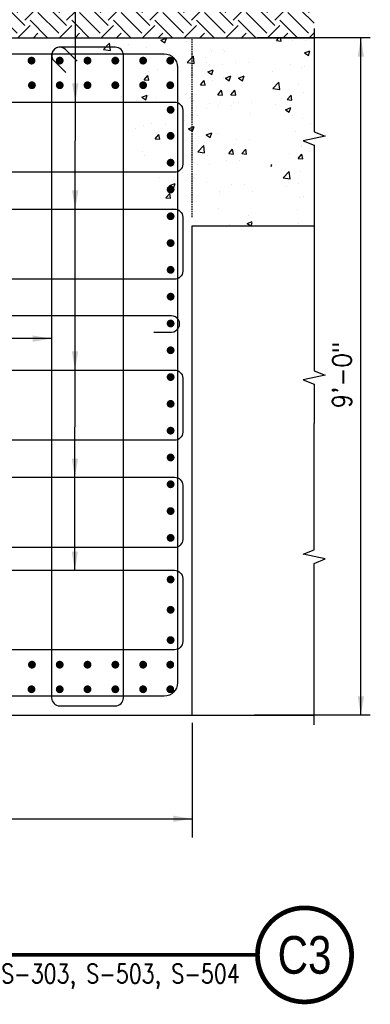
# Model space of a CAD drawing. Header units: inches. Extents: x -9715 to 32893, y -15613 to -1138.
# Tile 272 of 380: x 10541 to 10597, y -10183 to -10026. Entities that reach past the tile are written whole.
import ezdxf
from ezdxf.enums import TextEntityAlignment as Align

# ---------------------------------------------------------------- set-up
doc = ezdxf.new("R2010")
doc.units = ezdxf.units.IN
doc.header["$MEASUREMENT"] = 0
doc.linetypes.add('HIDDEN', pattern=[0.375, 0.25, -0.125])
doc.layers.get('0').update_dxf_attribs({"color": 252})
for name, color, linetype in [('A-ANNO-TITL', 2, 'Continuous'), ('S-ANNO-TEXT', 2, 'Continuous'), ('S1', 2, 'Continuous'), ('S3', 4, 'Continuous'), ('S5', 1, 'Continuous'), ('S6', 1, 'Continuous'), ('S7R', 2, 'Continuous')]:
    doc.layers.add(name, color=color, linetype=linetype)
doc.styles.add('125', font='romans.shx', dxfattribs={"width": 0.8, "height": 2})
doc.styles.add('TEXT', font='romans.shx', dxfattribs={"width": 0.8, "height": 16})
doc.styles.add('Title', font='swiss.ttf', dxfattribs={"width": 0.8})

# ---------------------------------------------------------------- blocks, each defined once
blk = doc.blocks.new('*X239')
at = {"color": 0}
for p, q in [((1242.24, 1943.58), (1246.13, 1947.64)), ((1246.69, 1942.89), (1246.13, 1947.64)), ((1258.1, 1946.53), (1258.1, 1946.53)), ((1278.81, 1949.5), (1282.32, 1950.84)), ((1278.81, 1949.5), (1281.3, 1947.82)), ((1281.3, 1947.82), (1282.32, 1950.84)), ((1289.68, 1950.69), (1289.68, 1950.69)), ((1295.4, 1948.51), (1295.4, 1948.51)), ((1239.16, 1944.04), (1239.16, 1944.04)), ((1242.24, 1943.58), (1246.68, 1942.9)), ((1243.76, 1941.24), (1243.76, 1941.24)), ((1253.72, 1940.8), (1253.72, 1940.8)), ((1269.73, 1944.99), (1269.73, 1944.99)), ((1280.41, 1939.67), (1280.41, 1939.67)), ((1295.6, 1935.31), (1299.49, 1939.37)), ((1295.6, 1935.31), (1300.05, 1934.62)), ((1300.05, 1934.62), (1299.5, 1939.37)), ((1300, 1934.73), (1300, 1934.73)), ((1307.1, 1938.55), (1307.1, 1938.55)), ((1307.98, 1935.11), (1307.98, 1935.11)), ((1269.12, 1928.34), (1269.12, 1928.34)), ((1270.84, 1929.72), (1270.84, 1929.72)), ((1276.52, 1930.97), (1276.52, 1930.97)), ((1289.04, 1932.62), (1289.04, 1932.62)), ((1294.79, 1931.86), (1294.79, 1931.86)), ((1308.66, 1929.37), (1312.16, 1930.71)), ((1308.66, 1929.37), (1311.15, 1927.69)), ((1311.15, 1927.69), (1312.16, 1930.71)), ((1268.13, 1924.2), (1270.54, 1927.07)), ((1268.13, 1924.2), (1271.12, 1923.94)), ((1271.12, 1923.94), (1270.54, 1927.07)), ((1304, 1921.06), (1306.41, 1923.93)), ((1306.99, 1920.8), (1306.41, 1923.93)), ((1311.98, 1923.75), (1311.98, 1923.75)), ((1282.82, 1918.75), (1282.82, 1918.75)), ((1294.18, 1915.22), (1294.18, 1915.22)), ((1294.82, 1915.39), (1294.82, 1915.39)), ((1304, 1921.06), (1306.98, 1920.8)), ((1253.66, 1913.74), (1253.66, 1913.74)), ((1254.53, 1908.53), (1254.53, 1908.53)), ((1263.37, 1911.25), (1263.37, 1911.25)), ((1266.65, 1913.24), (1270.15, 1914.58)), ((1266.65, 1913.24), (1269.14, 1911.56)), ((1268.51, 1911.7), (1268.51, 1911.7)), ((1269.14, 1911.56), (1270.15, 1914.58)), ((1270.68, 1914.12), (1270.68, 1914.12)), ((1275.89, 1912.9), (1275.89, 1912.9)), ((1297.37, 1913), (1297.37, 1913)), ((1281.22, 1907.41), (1281.22, 1907.41)), ((1307.91, 1906.28), (1307.91, 1906.28)), ((1272.76, 1896.24), (1272.76, 1896.24)), ((1293.58, 1898.57), (1293.58, 1898.57)), ((1301.92, 1901.25), (1301.92, 1901.25)), ((1262.73, 1893.18), (1262.73, 1893.18)), ((1267.9, 1895.05), (1267.9, 1895.05)), ((1281.67, 1895.67), (1281.67, 1895.67)), ((1296.49, 1893.11), (1299.99, 1894.45)), ((1296.49, 1893.11), (1298.98, 1891.43)), ((1298.98, 1891.43), (1300, 1894.45)), ((1275.07, 1886.59), (1277.48, 1889.46)), ((1275.07, 1886.59), (1278.06, 1886.33)), ((1278.06, 1886.33), (1277.48, 1889.46)), ((1287.42, 1887.58), (1287.42, 1887.58)), ((1267.3, 1878.41), (1267.3, 1878.41)), ((1292.97, 1881.93), (1292.97, 1881.93)), ((1300.09, 1880.11), (1300.09, 1880.11)), ((1302.23, 1878.33), (1306.12, 1882.39)), ((1302.23, 1878.33), (1306.68, 1877.64)), ((1306.68, 1877.64), (1306.12, 1882.38)), ((1268.52, 1875.95), (1268.52, 1875.95)), ((1299.85, 1871.41), (1299.85, 1871.41)), ((1292.36, 1865.28), (1292.36, 1865.28)), ((1277.68, 1862.03), (1277.68, 1862.03)), ((1286.94, 1860.39), (1286.94, 1860.39)), ((1299.46, 1862.03), (1299.46, 1862.03)), ((1282.67, 1855.43), (1282.67, 1855.43)), ((1284.33, 1856.85), (1287.83, 1858.19)), ((1284.33, 1856.85), (1286.82, 1855.17)), ((1286.82, 1855.17), (1287.83, 1858.19)), ((1288.23, 1855.31), (1288.23, 1855.31)), ((1282.01, 1848.98), (1284.42, 1851.85)), ((1282.01, 1848.98), (1285, 1848.72)), ((1285, 1848.72), (1284.42, 1851.85)), ((1286.3, 1842.31), (1286.3, 1842.31))]:
    blk.add_line(p, q, dxfattribs=at)
blk = doc.blocks.new('*X238')
at = {"color": 0}
for p, q in [((1387.48, 1949.75), (1387.48, 1949.75)), ((1371.01, 1943.41), (1371.01, 1943.41)), ((1371.69, 1942.33), (1371.69, 1942.33)), ((1360.49, 1936.29), (1360.49, 1936.29)), ((1370.3, 1933.76), (1370.3, 1933.76)), ((1387.18, 1935.16), (1387.18, 1935.16)), ((1371.08, 1925.69), (1371.08, 1925.69)), ((1380.52, 1925.36), (1384.02, 1926.71)), ((1380.52, 1925.36), (1383, 1923.68)), ((1383, 1923.68), (1384.02, 1926.7)), ((1375.72, 1914.79), (1378.13, 1917.66)), ((1378.71, 1914.52), (1378.13, 1917.66)), ((1360.24, 1911.26), (1360.24, 1911.26)), ((1370.47, 1909.04), (1370.47, 1909.04)), ((1375.72, 1914.79), (1378.71, 1914.52)), ((1377.44, 1909.61), (1377.44, 1909.61)), ((1388.8, 1909.77), (1388.8, 1909.77)), ((1361.29, 1904.02), (1361.29, 1904.02)), ((1376.28, 1908.12), (1376.28, 1908.12)), ((1368.35, 1889.1), (1371.85, 1890.45)), ((1369.86, 1892.4), (1369.86, 1892.4)), ((1370.84, 1887.43), (1371.85, 1890.45)), ((1375.64, 1890.05), (1375.64, 1890.05)), ((1363.13, 1888.4), (1363.13, 1888.4)), ((1367.49, 1884.2), (1367.49, 1884.2)), ((1368.35, 1889.1), (1370.84, 1887.43)), ((1387.33, 1886.43), (1387.33, 1886.43)), ((1382.66, 1877.18), (1385.07, 1880.05)), ((1382.66, 1877.18), (1385.65, 1876.91)), ((1385.65, 1876.91), (1385.07, 1880.05)), ((1369.26, 1875.75), (1369.26, 1875.75)), ((1381.43, 1872.82), (1381.43, 1872.82)), ((1362.49, 1870.33), (1362.49, 1870.33)), ((1370.15, 1870.45), (1370.15, 1870.45)), ((1368.65, 1859.11), (1368.65, 1859.11)), ((1384.45, 1857.52), (1384.45, 1857.52))]:
    blk.add_line(p, q, dxfattribs=at)
blk = doc.blocks.new('*X246')
at = {"color": 0}
for p, q in [((1962.22, 1958.91), (1952.05, 1969.08)), ((1957.25, 1967.19), (1959.13, 1969.08)), ((1962.22, 1962.22), (1969.08, 1969.08)), ((1983.77, 1953.93), (1970.51, 1967.19)), ((1988.74, 1958.91), (1978.57, 1969.08)), ((1983.77, 1967.19), (1985.65, 1969.08)), ((1988.74, 1962.22), (1995.59, 1969.08)), ((2010.28, 1953.93), (1997.02, 1967.19)), ((2015.25, 1958.91), (2005.08, 1969.08)), ((2010.28, 1967.19), (2012.17, 1969.08)), ((2015.25, 1962.22), (2022.11, 1969.08)), ((2036.8, 1953.93), (2023.54, 1967.19)), ((2041.77, 1958.91), (2031.6, 1969.08)), ((2036.8, 1967.19), (2038.68, 1969.08)), ((2041.77, 1962.22), (2048.63, 1969.08)), ((2063.32, 1953.93), (2050.06, 1967.19)), ((2068.29, 1958.91), (2058.12, 1969.08)), ((2063.32, 1967.19), (2065.2, 1969.08)), ((2068.29, 1962.22), (2075.14, 1969.08)), ((2089.83, 1953.93), (2076.57, 1967.19)), ((2094.8, 1958.91), (2084.63, 1969.08)), ((2089.83, 1967.19), (2091.72, 1969.08)), ((2094.8, 1962.22), (2101.66, 1969.08)), ((2116.35, 1953.93), (2103.09, 1967.19)), ((2121.32, 1958.91), (2111.15, 1969.08)), ((2116.35, 1967.19), (2118.23, 1969.08)), ((2121.32, 1962.22), (2128.18, 1969.08)), ((2142.87, 1953.93), (2129.61, 1967.19)), ((2147.84, 1958.91), (2137.67, 1969.08)), ((2142.87, 1967.19), (2144.75, 1969.08)), ((2147.84, 1962.22), (2154.69, 1969.08)), ((2169.38, 1953.93), (2156.12, 1967.19)), ((2174.35, 1958.91), (2164.18, 1969.08)), ((2169.38, 1967.19), (2171.27, 1969.08)), ((2174.35, 1962.22), (2181.21, 1969.08)), ((2195.9, 1953.93), (2182.64, 1967.19)), ((2200.87, 1958.91), (2190.7, 1969.08)), ((2195.9, 1967.19), (2197.78, 1969.08)), ((2200.87, 1962.22), (2207.73, 1969.08)), ((2222.41, 1953.93), (2209.16, 1967.19)), ((2227.39, 1958.91), (2217.21, 1969.08)), ((2222.41, 1967.19), (2224.3, 1969.08)), ((2227.39, 1962.22), (2234.24, 1969.08)), ((2248.93, 1953.93), (2235.67, 1967.19)), ((2253.9, 1958.91), (2243.73, 1969.08)), ((2248.93, 1967.19), (2250.82, 1969.08)), ((2253.9, 1962.22), (2260.76, 1969.08)), ((2275.45, 1953.93), (2262.19, 1967.19)), ((2280.42, 1958.91), (2270.25, 1969.08)), ((2275.45, 1967.19), (2277.33, 1969.08)), ((2280.42, 1962.22), (2287.28, 1969.08)), ((2301.96, 1953.93), (2288.71, 1967.19)), ((2306.94, 1958.91), (2296.76, 1969.08)), ((2301.96, 1967.19), (2303.85, 1969.08)), ((2306.94, 1962.22), (2312.61, 1967.9)), ((2312.61, 1967.9), (2313.79, 1969.08)), ((2328.48, 1953.93), (2315.22, 1967.19)), ((2333.45, 1958.91), (2323.28, 1969.08)), ((2328.48, 1967.19), (2330.37, 1969.08)), ((2333.45, 1962.22), (2340.31, 1969.08)), ((2355, 1953.93), (2341.74, 1967.19)), ((2359.97, 1958.91), (2349.8, 1969.08)), ((2355, 1967.19), (2356.88, 1969.08)), ((2359.97, 1962.22), (2366.83, 1969.08)), ((2381.51, 1953.93), (2368.26, 1967.19)), ((2386.49, 1958.91), (2376.31, 1969.08)), ((2381.51, 1967.19), (2383.4, 1969.08)), ((2386.49, 1962.22), (2393.34, 1969.08)), ((2408.03, 1953.93), (2394.77, 1967.19)), ((2413, 1958.91), (2402.83, 1969.08)), ((2408.03, 1967.19), (2409.92, 1969.08)), ((2413, 1962.22), (2419.86, 1969.08)), ((2434.55, 1953.93), (2421.29, 1967.19)), ((2439.52, 1958.91), (2429.35, 1969.08)), ((2434.55, 1967.19), (2436.43, 1969.08)), ((2439.52, 1962.22), (2446.38, 1969.08)), ((2461.06, 1953.93), (2447.8, 1967.19)), ((2464.64, 1960.3), (2455.86, 1969.08)), ((2461.06, 1967.19), (2462.95, 1969.08)), ((1957.25, 1953.93), (1951.35, 1959.83)), ((1957.71, 1951.08), (1965.54, 1958.91)), ((1976.68, 1951.08), (1965.54, 1962.22)), ((1984.22, 1951.08), (1992.05, 1958.91)), ((2003.2, 1951.08), (1992.05, 1962.22)), ((2010.74, 1951.08), (2018.57, 1958.91)), ((2029.71, 1951.08), (2018.57, 1962.22)), ((2037.26, 1951.08), (2045.09, 1958.91)), ((2056.23, 1951.08), (2045.09, 1962.22)), ((2063.77, 1951.08), (2071.6, 1958.91)), ((2082.75, 1951.08), (2071.6, 1962.22)), ((2090.29, 1951.08), (2098.12, 1958.91)), ((2109.26, 1951.08), (2098.12, 1962.22)), ((2116.81, 1951.08), (2124.63, 1958.91)), ((2135.78, 1951.08), (2124.63, 1962.22)), ((2143.32, 1951.08), (2151.15, 1958.91)), ((2162.29, 1951.08), (2151.15, 1962.22)), ((2169.84, 1951.08), (2177.67, 1958.91)), ((2188.81, 1951.08), (2177.67, 1962.22)), ((2196.36, 1951.08), (2204.18, 1958.91)), ((2215.33, 1951.08), (2204.18, 1962.22)), ((2222.87, 1951.08), (2230.7, 1958.91)), ((2241.84, 1951.08), (2230.7, 1962.22)), ((2249.39, 1951.08), (2257.22, 1958.91)), ((2268.36, 1951.08), (2257.22, 1962.22)), ((2275.91, 1951.08), (2283.73, 1958.91)), ((2294.88, 1951.08), (2283.73, 1962.22)), ((2302.42, 1951.08), (2310.25, 1958.91)), ((2312.6, 1959.87), (2310.25, 1962.22)), ((2321.39, 1951.08), (2312.6, 1959.87)), ((2328.94, 1951.08), (2336.77, 1958.91)), ((2347.91, 1951.08), (2336.77, 1962.22)), ((2355.45, 1951.08), (2363.28, 1958.91)), ((2374.43, 1951.08), (2363.28, 1962.22)), ((2381.97, 1951.08), (2389.8, 1958.91)), ((2400.94, 1951.08), (2389.8, 1962.22)), ((2408.49, 1951.08), (2416.32, 1958.91)), ((2427.46, 1951.08), (2416.32, 1962.22)), ((2435, 1951.08), (2442.83, 1958.91)), ((2453.98, 1951.08), (2442.83, 1962.22)), ((1967.65, 1951.08), (1970.51, 1953.93)), ((1994.17, 1951.08), (1997.02, 1953.93)), ((2020.68, 1951.08), (2023.54, 1953.93)), ((2047.2, 1951.08), (2050.06, 1953.93)), ((2073.72, 1951.08), (2076.57, 1953.93)), ((2100.23, 1951.08), (2103.09, 1953.93)), ((2126.75, 1951.08), (2129.61, 1953.93)), ((2153.27, 1951.08), (2156.12, 1953.93)), ((2179.78, 1951.08), (2182.64, 1953.93)), ((2206.3, 1951.08), (2209.16, 1953.93)), ((2232.82, 1951.08), (2235.67, 1953.93)), ((2259.33, 1951.08), (2262.19, 1953.93)), ((2285.85, 1951.08), (2288.71, 1953.93)), ((2312.59, 1951.31), (2315.22, 1953.93)), ((2338.88, 1951.08), (2341.74, 1953.93)), ((2365.4, 1951.08), (2368.26, 1953.93)), ((2391.92, 1951.08), (2394.77, 1953.93)), ((2418.43, 1951.08), (2421.29, 1953.93)), ((2444.95, 1951.08), (2447.8, 1953.93)), ((2461.52, 1951.08), (2464.64, 1954.2)), ((2312.37, 1951.08), (2312.59, 1951.31))]:
    blk.add_line(p, q, dxfattribs=at)
blk = doc.blocks.new('*X251')
at = {"color": 0}
for p, q in [((1387.48, 1949.75), (1387.48, 1949.75)), ((1402.59, 1947.57), (1402.59, 1947.57)), ((1404.65, 1949.26), (1406.17, 1951.08)), ((1404.65, 1949.26), (1407.64, 1949)), ((1407.64, 1949), (1407.25, 1951.08)), ((1415.1, 1949.21), (1415.1, 1949.21)), ((1422.91, 1949.28), (1422.91, 1949.28)), ((1371.01, 1943.41), (1371.01, 1943.41)), ((1371.69, 1942.33), (1371.69, 1942.33)), ((1422.53, 1941.49), (1426.03, 1942.83)), ((1422.53, 1941.49), (1425.01, 1939.81)), ((1425.02, 1939.81), (1426.03, 1942.83)), ((1370.3, 1933.76), (1370.3, 1933.76)), ((1387.18, 1935.16), (1387.18, 1935.16)), ((1413.87, 1934.03), (1413.87, 1934.03)), ((1401.95, 1929.49), (1401.95, 1929.49)), ((1420.89, 1931.99), (1420.89, 1931.99)), ((1422.3, 1932.64), (1422.3, 1932.64)), ((1371.08, 1925.69), (1371.08, 1925.69)), ((1380.52, 1925.36), (1384.02, 1926.71)), ((1380.52, 1925.36), (1383, 1923.68)), ((1383, 1923.68), (1384.02, 1926.7)), ((1402.32, 1918.76), (1406.22, 1922.82)), ((1406.77, 1918.07), (1406.22, 1922.81)), ((1418.55, 1921.27), (1418.55, 1921.27)), ((1375.72, 1914.79), (1378.13, 1917.66)), ((1378.71, 1914.52), (1378.13, 1917.66)), ((1402.32, 1918.76), (1406.77, 1918.07)), ((1421.7, 1915.99), (1421.7, 1915.99)), ((1375.72, 1914.79), (1378.71, 1914.52)), ((1377.44, 1909.61), (1377.44, 1909.61)), ((1388.8, 1909.77), (1388.8, 1909.77)), ((1407.73, 1912.27), (1407.73, 1912.27)), ((1411.58, 1911.65), (1413.99, 1914.52)), ((1411.58, 1911.65), (1414.57, 1911.39)), ((1414.57, 1911.39), (1414, 1914.52)), ((1376.28, 1908.12), (1376.28, 1908.12)), ((1387.98, 1902.9), (1387.98, 1902.9)), ((1404.13, 1908.48), (1404.13, 1908.48)), ((1410.36, 1905.23), (1413.86, 1906.57)), ((1410.36, 1905.23), (1412.85, 1903.55)), ((1412.85, 1903.55), (1413.86, 1906.57)), ((1414.67, 1901.77), (1414.67, 1901.77)), ((1421.09, 1899.35), (1421.09, 1899.35)), ((1426.16, 1896.7), (1426.16, 1896.7)), ((1416.49, 1891.44), (1416.49, 1891.44)), ((1387.33, 1886.43), (1387.33, 1886.43)), ((1382.66, 1877.18), (1385.07, 1880.05)), ((1382.66, 1877.18), (1385.65, 1876.91)), ((1385.65, 1876.91), (1385.07, 1880.05)), ((1420.48, 1882.7), (1420.48, 1882.7)), ((1420.88, 1881.94), (1420.88, 1881.94)), ((1425.52, 1878.63), (1425.52, 1878.63)), ((1428.47, 1880.46), (1428.47, 1880.46)), ((1381.43, 1872.82), (1381.43, 1872.82)), ((1413, 1876.98), (1413, 1876.98)), ((1418.52, 1874.04), (1420.93, 1876.91)), ((1418.52, 1874.04), (1421.51, 1873.78)), ((1421.51, 1873.78), (1420.93, 1876.91)), ((1401.29, 1870.16), (1401.7, 1870.32)), ((1401.29, 1869.09), (1401.7, 1870.32)), ((1408.95, 1861.78), (1412.85, 1865.83)), ((1413.4, 1861.08), (1412.85, 1865.83)), ((1419.87, 1866.06), (1419.87, 1866.06)), ((1408.95, 1861.78), (1413.4, 1861.09)), ((1412.37, 1858.91), (1412.37, 1858.91)), ((1368.27, 1853.1), (1368.27, 1853.1)), ((1384.45, 1857.52), (1384.45, 1857.52)), ((1389.25, 1852.95), (1389.25, 1852.95)), ((1411.14, 1856.39), (1411.14, 1856.39)), ((1418.41, 1857.95), (1418.41, 1857.95)), ((1368.3, 1851.93), (1368.3, 1851.93)), ((1419.26, 1849.41), (1419.26, 1849.41)), ((1421.68, 1849.68), (1421.68, 1849.68)), ((1368.04, 1842.46), (1368.04, 1842.46)), ((1418.15, 1841.68), (1418.15, 1841.68)), ((1386.03, 1832.72), (1389.26, 1833.95)), ((1386.7, 1837.54), (1386.7, 1837.54)), ((1388.53, 1831.08), (1389.26, 1833.24)), ((1374.5, 1832.1), (1374.5, 1832.1)), ((1386.03, 1832.72), (1388.46, 1831.08)), ((1418.66, 1832.77), (1418.66, 1832.77))]:
    blk.add_line(p, q, dxfattribs=at)
blk = doc.blocks.new('NAVFAC_Anno_Title_B1')
at = {"const_width": 0.25}
blk.add_lwpolyline([(0, -2.5, -1), (0, 2.5, -1)], format="xyb", close=True, dxfattribs=at)
at = {"color": 0, "linetype": 'ByBlock', "lineweight": -2, "style": 'Title', "width": 0.8}
blk.add_attdef('NUMBER', text='', height=2, dxfattribs=at).set_placement((0, 0), align=Align.MIDDLE_CENTER)
at = {"color": 0, "linetype": 'ByBlock', "lineweight": -2, "style": 'TEXT', "width": 0.8}
blk.add_attdef('CUT_FROM', text='', height=1, dxfattribs=at).set_placement((-3.443, -0.5), align=Align.TOP_RIGHT)

msp = doc.modelspace()

# ---------------------------------------------------------------- linework, layer by layer
at = {"layer": 'A-ANNO-TITL', "const_width": 0.6}
msp.add_lwpolyline([(10224.39247, -10175.50234), (10578.95275, -10175.50234)], dxfattribs=at)
at = {"layer": 'S1', "color": 2}
for p, q in [((10459.65333, -10029.30667), (10587.97544, -10029.30667)), ((10568.55156, -10137.30667), (10568.55156, -10059.30667)), ((10568.55156, -10059.30667), (10587.98326, -10059.30667)), ((10484.55156, -10137.30667), (10568.55156, -10137.30667))]:
    msp.add_line(p, q, dxfattribs=at)
at = {"layer": 'S1', "color": 1, "linetype": 'HIDDEN'}
msp.add_line((10568.55156, -10057.87989), (10568.55156, -10029.30667), dxfattribs=at)
at = {"layer": 'S1', "color": 1}
msp.add_line((10568.55156, -10137.30667), (10587.97544, -10137.30667), dxfattribs=at)
for points in [[(10587.97544, -10027.80667), (10587.97544, -10044.28393), (10589.75669, -10045.01831), (10586.20982, -10045.75268), (10587.97544, -10046.44875), (10587.97544, -10053.30667)], [(10587.97544, -10053.30667), (10587.97544, -10082.38164), (10589.75669, -10083.11602), (10586.20982, -10083.85039), (10587.97544, -10084.54645), (10587.97544, -10090.80667)], [(10587.97544, -10138.80667), (10587.97544, -10113.11567), (10589.75669, -10112.3813), (10586.20982, -10111.64692), (10587.97544, -10110.95086), (10587.97544, -10090.80667)]]:
    msp.add_lwpolyline(points, dxfattribs=at)
at = {"layer": 'S3', "color": 4}
msp.add_lwpolyline([(10493.02623, -10131.12544), (10490.50193, -10133.64974, -0.172895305), (10489.00531, -10134.26667, -0.414213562), (10486.86156, -10132.12292), (10486.86156, -10033.99845, -0.414213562), (10489.00531, -10031.8547), (10564.09781, -10031.8547, -0.414213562), (10566.24156, -10033.99845), (10566.24156, -10132.12292, -0.414213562), (10564.09781, -10134.26667), (10489.00531, -10134.26667, -0.668178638), (10487.48945, -10130.60706), (10490.01376, -10128.08275)], format="xyb", dxfattribs=at)
at = {"layer": 'S3', "color": 2, "const_width": 0.6223}
for points in [[(10542.98248, -10033.26267, -1), (10542.98248, -10032.64037, -1)], [(10547.47395, -10033.26267, -1), (10547.47395, -10032.64037, -1)], [(10551.89926, -10033.26267, -1), (10551.89926, -10032.64037, -1)], [(10556.32457, -10033.26267, -1), (10556.32457, -10032.64037, -1)], [(10560.74988, -10033.26267, -1), (10560.74988, -10032.64037, -1)], [(10565.0723, -10032.64037, -1), (10565.0723, -10033.26267, -1)], [(10543.04863, -10037.18267, -1), (10543.04863, -10036.56037, -1)], [(10547.47395, -10037.18267, -1), (10547.47395, -10036.56037, -1)], [(10551.89926, -10037.18267, -1), (10551.89926, -10036.56037, -1)], [(10556.32457, -10037.18267, -1), (10556.32457, -10036.56037, -1)], [(10560.74988, -10037.18267, -1), (10560.74988, -10036.56037, -1)], [(10565.0723, -10036.56037, -1), (10565.0723, -10037.18267, -1)], [(10565.12926, -10040.48037, -1), (10565.12926, -10041.10267, -1)], [(10565.12926, -10045.25503, 1), (10565.12926, -10044.63273, 1)], [(10565.12926, -10049.52722, 1), (10565.12926, -10048.90492, 1)], [(10565.12926, -10053.79941, 1), (10565.12926, -10053.17711, 1)], [(10565.12926, -10058.07159, 1), (10565.12926, -10057.44929, 1)], [(10565.12926, -10062.34378, 1), (10565.12926, -10061.72148, 1)], [(10565.12926, -10066.61597, 1), (10565.12926, -10065.99367, 1)], [(10565.12926, -10070.88816, 1), (10565.12926, -10070.26586, 1)], [(10565.12926, -10075.16034, 1), (10565.12926, -10074.53804, 1)], [(10565.12926, -10079.43253, 1), (10565.12926, -10078.81023, 1)], [(10565.12926, -10083.70472, 1), (10565.12926, -10083.08242, 1)], [(10565.12926, -10087.97691, 1), (10565.12926, -10087.35461, 1)], [(10565.12926, -10092.24909, 1), (10565.12926, -10091.62679, 1)], [(10565.12926, -10096.52128, 1), (10565.12926, -10095.89898, 1)], [(10565.12926, -10100.79347, 1), (10565.12926, -10100.17117, 1)], [(10565.12926, -10105.06566, 1), (10565.12926, -10104.44336, 1)], [(10565.12926, -10109.33784, 1), (10565.12926, -10108.71554, 1)], [(10565.12926, -10115.97148, 1), (10565.12926, -10115.34918, 1)], [(10565.12926, -10120.80091, 1), (10565.12926, -10120.17861, 1)], [(10565.12926, -10125.63034, 1), (10565.12926, -10125.00804, 1)], [(10543.04863, -10129.55034, -1), (10543.04863, -10128.92804, -1)], [(10547.47395, -10129.55034, -1), (10547.47395, -10128.92804, -1)], [(10551.89926, -10129.55034, -1), (10551.89926, -10128.92804, -1)], [(10556.32457, -10129.55034, -1), (10556.32457, -10128.92804, -1)], [(10560.74988, -10129.55034, -1), (10560.74988, -10128.92804, -1)], [(10565.0723, -10129.55034, 1), (10565.0723, -10128.92804, 1)], [(10542.98248, -10133.47034, -1), (10542.98248, -10132.84804, -1)], [(10547.47395, -10133.47034, -1), (10547.47395, -10132.84804, -1)], [(10551.89926, -10133.47034, -1), (10551.89926, -10132.84804, -1)], [(10556.32457, -10133.47034, -1), (10556.32457, -10132.84804, -1)], [(10560.74988, -10133.47034, -1), (10560.74988, -10132.84804, -1)], [(10565.0723, -10133.47034, 1), (10565.0723, -10132.84804, 1)]]:
    msp.add_lwpolyline(points, format="xyb", close=True, dxfattribs=at)
at = {"layer": 'S3', "color": 3}
for points in [[(10550.2458, -10033.04575), (10548.38346, -10031.18341, 0.668178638), (10546.1877, -10032.09292), (10546.1877, -10134.52042, 0.414213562), (10547.47395, -10135.80667), (10556.32457, -10135.80667, 0.414213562), (10557.61082, -10134.52042), (10557.61082, -10032.09292, 0.414213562), (10556.32457, -10030.80667), (10547.47395, -10030.80667, 0.668178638), (10546.56443, -10033.00244), (10548.42677, -10034.86478)], [(10488.29063, -10043.60728), (10486.42829, -10041.74493, -0.668178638), (10487.33781, -10039.54917), (10565.76531, -10039.54917, -0.414213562), (10567.05156, -10040.83542), (10567.05156, -10049.46759, -0.414213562), (10565.76531, -10050.75384), (10487.33781, -10050.75384, -0.414213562), (10486.05156, -10049.46759), (10486.05156, -10040.83542, -0.668178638), (10488.24732, -10039.9259), (10490.10967, -10041.78824)], [(10488.29063, -10060.66249), (10486.42829, -10058.80014, -0.668178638), (10487.33781, -10056.60438), (10565.76531, -10056.60438, -0.414213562), (10567.05156, -10057.89063), (10567.05156, -10066.5228, -0.414213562), (10565.76531, -10067.80905), (10487.33781, -10067.80905, -0.414213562), (10486.05156, -10066.5228), (10486.05156, -10057.89063, -0.668178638), (10488.24732, -10056.98111), (10490.10967, -10058.84345)], [(10562.46429, -10076.20913), (10565.28179, -10076.20913, 1.014356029), (10565.261, -10073.65341), (10487.30023, -10073.65341, 1), (10487.30023, -10076.22591), (10490.11773, -10076.22591)], [(10488.29063, -10086.32915), (10486.42829, -10084.46681, -0.668178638), (10487.33781, -10082.27104), (10565.76531, -10082.27104, -0.414213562), (10567.05156, -10083.55729), (10567.05156, -10092.18946, -0.414213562), (10565.76531, -10093.47571), (10487.33781, -10093.47571, -0.414213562), (10486.05156, -10092.18946), (10486.05156, -10083.55729, -0.668178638), (10488.24732, -10082.64778), (10490.10967, -10084.51012)], [(10488.29063, -10103.4179), (10486.42829, -10101.55556, -0.668178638), (10487.33781, -10099.35979), (10565.76531, -10099.35979, -0.414213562), (10567.05156, -10100.64604), (10567.05156, -10109.27821, -0.414213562), (10565.76531, -10110.56446), (10487.33781, -10110.56446, -0.414213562), (10486.05156, -10109.27821), (10486.05156, -10100.64604, -0.668178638), (10488.24732, -10099.73653), (10490.10967, -10101.59887)], [(10488.29063, -10118.25598), (10486.42829, -10116.39363, -0.668178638), (10487.33781, -10114.19787), (10565.76531, -10114.19787, -0.414213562), (10567.05156, -10115.48412), (10567.05156, -10125.57071, -0.414213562), (10565.76531, -10126.85696), (10487.33781, -10126.85696, -0.414213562), (10486.05156, -10125.57071), (10486.05156, -10115.48412, -0.668178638), (10488.24732, -10114.5746), (10490.10967, -10116.43694)]]:
    msp.add_lwpolyline(points, format="xyb", dxfattribs=at)
at = {"layer": 'S3', "color": 7}
for p in [(10542.98248, -10032.95152), (10560.65433, -10032.95152), (10547.40045, -10036.87152), (10547.4078, -10036.87152), (10551.81841, -10036.87152), (10556.23637, -10036.87152), (10560.65433, -10036.87152), (10547.40045, -10129.23919), (10547.4078, -10129.23919), (10551.81841, -10129.23919), (10556.23637, -10129.23919), (10560.65433, -10129.23919), (10542.98248, -10133.15919), (10560.65433, -10133.15919)]:
    msp.add_point(p, dxfattribs=at)
at = {"layer": 'S5'}
for p, q in [((10596.91993, -10029.30667), (10578.90392, -10029.30667)), ((10595.41993, -10137.30667), (10595.41993, -10029.30667)), ((10596.91993, -10137.30667), (10578.48948, -10137.30667)), ((10568.55156, -10138.50219), (10568.55156, -10156.80667)), ((10487.55156, -10153.80667), (10568.55156, -10153.80667))]:
    msp.add_line(p, q, dxfattribs=at)
for points in [[(10595.91993, -10032.30667), (10594.91993, -10032.30667), (10595.41993, -10029.30667)], [(10595.91993, -10134.30667), (10594.91993, -10134.30667), (10595.41993, -10137.30667)], [(10565.55156, -10154.30667), (10565.55156, -10153.30667), (10568.55156, -10153.80667)]]:
    msp.add_solid(points, dxfattribs=at)
at = {"layer": 'S7R', "color": 1}
for p, q in [((10549.87522, -10114.19787), (10549.97349, -10019.89265)), ((10546.1877, -10077.26309), (10479.91442, -10077.26309))]:
    msp.add_line(p, q, dxfattribs=at)
for points in [[(10550.45612, -10036.56781), (10549.45612, -10036.56781), (10549.95612, -10039.56781)], [(10550.43386, -10053.62302), (10549.43386, -10053.62302), (10549.93386, -10056.62302)], [(10543.1877, -10076.76309), (10543.1877, -10077.76309), (10546.1877, -10077.26309)], [(10550.4116, -10079.28968), (10549.4116, -10079.28968), (10549.9116, -10082.28968)], [(10550.39379, -10096.37843), (10549.39379, -10096.37843), (10549.89379, -10099.37843)], [(10550.37833, -10111.21651), (10549.37833, -10111.21651), (10549.87833, -10114.21651)]]:
    msp.add_solid(points, dxfattribs=at)

# ---------------------------------------------------------------- block references
at = {"layer": 'A-ANNO-TITL', "xscale": 3.000000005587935, "yscale": 3.000000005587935, "zscale": 3.000000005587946}
msp.add_blockref('NAVFAC_Anno_Title_B1', (10586.45275, -10175.50234), dxfattribs=at).add_auto_attribs({'NUMBER': 'C3', 'CUT_FROM': 'S-303, S-503, S-504'})
at = {"layer": 'S6', "color": 1, "xscale": 0.25, "yscale": 0.25, "zscale": 0.25}
for name, p in [('*X246', (9971.8156, -10517.07621)), ('*X239', (10243.87852, -10517.07621)), ('*X238', (10228.71832, -10517.07621)), ('*X251', (10230.81093, -10517.07621))]:
    msp.add_blockref(name, p, dxfattribs=at)

# ---------------------------------------------------------------- texts
at = {"layer": 'S-ANNO-TEXT', "ltscale": 20, "style": '125', "width": 0.9}
msp.add_text('9\'-0"', height=3, rotation=90, dxfattribs=at).set_placement((10593.91993, -10088.36916))

doc.saveas('drawing.dxf')
